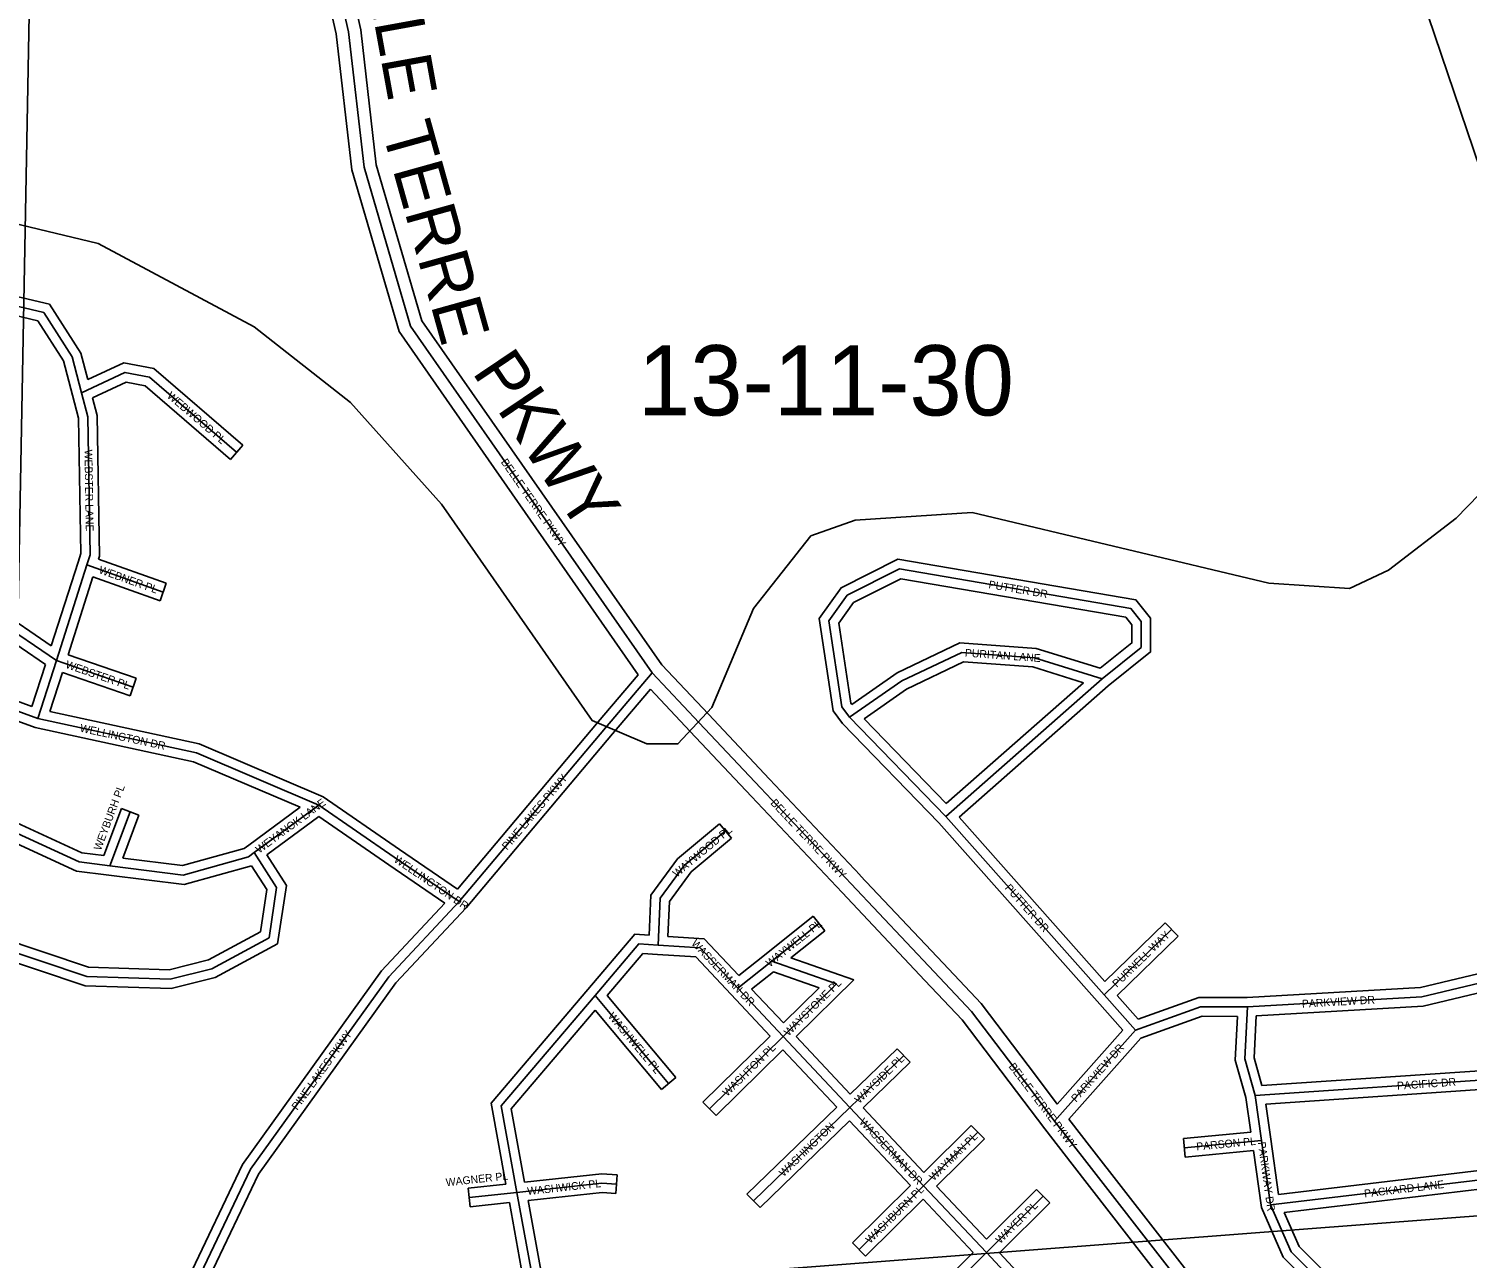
# Model space of a CAD drawing. Extents: x 457167 to 656239, y 1787309 to 1969297.
# Drawn here: x 579932 to 584541, y 1893047 to 1896984 of the extents above; entities that cross this region are included whole.
import ezdxf

# ---------------------------------------------------------------- set-up
doc = ezdxf.new("R2010")
doc.units = 0
for name, color, linetype in [('Level 1', 7, 'Continuous'), ('Level 2', 7, 'Continuous'), ('Level 22', 7, 'Continuous'), ('Level 23', 7, 'Continuous'), ('Level 28', 7, 'Continuous'), ('Level 31', 7, 'Continuous'), ('Level 32', 7, 'Continuous'), ('Level 34', 7, 'Continuous'), ('Level 5', 7, 'Continuous')]:
    doc.layers.add(name, color=color, linetype=linetype)

msp = doc.modelspace()

# ---------------------------------------------------------------- linework, layer by layer
at = {"layer": 'Level 1'}
for p, q in [((579953.491, 1898090.679), (579855.256, 1892821.831)), ((579855.256, 1892821.831), (585080.121, 1893221.401))]:
    msp.add_line(p, q, dxfattribs=at)
at = {"layer": 'Level 22'}
for p, q in [((582080.542, 1894761.129), (581929.184, 1894921.435)), ((582276.959, 1894552.734), (582080.542, 1894761.129)), ((582566.988, 1894245.244), (582276.959, 1894552.734)), ((582832.588, 1893963.623), (582566.988, 1894245.244)), ((583218.96, 1893485.4), (583128.565, 1893604.488)), ((583306.823, 1893372.134), (583218.96, 1893485.4))]:
    msp.add_line(p, q, dxfattribs=at)
for points in [[(581929.184, 1894921.435), (581155.549, 1896031.371), (581006.495, 1896540.043), (580957.135, 1896973.603), (580890.954, 1897265.377), (580870.113, 1897493.423)], [(583128.565, 1893604.488), (582952.854, 1893836.111), (582832.588, 1893963.623)], [(583999.811, 1892265.676), (583958.986, 1892367.21), (583601.499, 1892993.006), (583306.823, 1893372.134)]]:
    msp.add_lwpolyline(points, dxfattribs=at)
at = {"layer": 'Level 23'}
for p, q in [((582109.627, 1894788.59), (581960.305, 1894946.739)), ((582051.458, 1894733.667), (581923.952, 1894868.711)), ((582306.068, 1894580.17), (582109.651, 1894788.565)), ((582247.85, 1894525.297), (582051.434, 1894733.692)), ((582596.087, 1894272.691), (582306.058, 1894580.181)), ((582537.889, 1894217.796), (582247.86, 1894525.286)), ((582861.689, 1893991.068), (582596.089, 1894272.689)), ((582803.488, 1893936.177), (582537.888, 1894217.798)), ((583227.542, 1893540.253), (583160.428, 1893628.672)), ((583187.355, 1893460.881), (583096.704, 1893580.303)), ((583275.218, 1893347.616), (583187.355, 1893460.881)), ((583338.429, 1893396.651), (583264.686, 1893491.716))]:
    msp.add_line(p, q, dxfattribs=at)
for points in [[(581884.727, 1894915.265), (581118.999, 1896013.855), (580967.141, 1896532.098), (580917.639, 1896966.897), (580851.359, 1897259.106), (580830.278, 1897489.782)], [(581960.305, 1894946.739), (581192.099, 1896048.886), (581045.85, 1896547.988), (580996.63, 1896980.31), (580930.547, 1897271.649), (580909.948, 1897497.063)], [(583160.434, 1893628.664), (582983.425, 1893861.996), (582861.687, 1893991.069)], [(583096.698, 1893580.312), (582922.284, 1893810.226), (582803.489, 1893936.177)], [(584036.924, 1892280.597), (583995.077, 1892384.673), (583634.824, 1893015.313), (583338.405, 1893396.681)], [(583962.699, 1892250.753), (583922.895, 1892349.747), (583568.175, 1892970.7), (583275.24, 1893347.587)]]:
    msp.add_lwpolyline(points, dxfattribs=at)
at = {"layer": 'Level 31'}
for p, q in [((580021.054, 1894960.221), (580118.985, 1895266.933)), ((580118.985, 1895266.933), (580363.015, 1895179.886)), ((579744.799, 1895149.156), (580021.054, 1894960.221)), ((579961.529, 1894774.523), (579478.24, 1894950.432)), ((579961.529, 1894774.523), (580021.054, 1894960.221)), ((580021.054, 1894960.221), (580266.681, 1894875.351)), ((581780.014, 1894744.641), (581929.184, 1894921.435)), ((582870.455, 1894461.371), (583371.193, 1894902.206)), ((580469.762, 1894665.115), (579961.529, 1894774.523)), ((582870.455, 1894461.371), (582562.32, 1894778.714)), ((581311.141, 1894188.853), (581780.014, 1894744.641)), ((580861.497, 1894497.769), (580469.762, 1894665.115)), ((580192.375, 1894303.134), (580257.279, 1894475.731)), ((580654.814, 1894345.461), (580861.497, 1894497.769)), ((581102.828, 1894330.731), (580861.497, 1894497.769)), ((583377.795, 1893889.818), (582870.455, 1894461.371)), ((581311.141, 1894188.853), (581102.828, 1894330.731)), ((582313.06, 1893997.746), (582464.026, 1894118.538)), ((583377.795, 1893889.818), (583593.802, 1894099.578)), ((581948.428, 1894049.023), (582082.92, 1894040.389)), ((582082.92, 1894040.389), (582204.135, 1893911.418)), ((582204.135, 1893911.418), (582313.06, 1893997.746)), ((582313.06, 1893997.746), (582519.927, 1893925.335)), ((582519.927, 1893925.335), (582349.15, 1893756.946)), ((581746.819, 1893887.971), (581982.204, 1893605.677)), ((582204.135, 1893911.418), (582349.15, 1893756.946)), ((583477.741, 1893776.893), (583377.795, 1893889.818)), ((582349.15, 1893756.946), (582113.374, 1893525.051)), ((582349.15, 1893756.946), (582563.343, 1893528.88)), ((583218.96, 1893485.4), (583477.741, 1893776.893)), ((582563.343, 1893528.88), (582735.389, 1893695.812)), ((583861.15, 1893567.777), (584936.425, 1893640.965)), ((583881.539, 1893423.736), (583861.15, 1893567.777)), ((582254.295, 1893230.22), (582563.343, 1893528.88)), ((582563.343, 1893528.88), (582799.117, 1893278.227)), ((582799.117, 1893278.227), (582973.08, 1893449.885)), ((583881.539, 1893423.736), (583634.412, 1893400.218)), ((583910.394, 1893217.496), (583881.539, 1893423.736)), ((582592.334, 1893074.271), (582799.117, 1893278.227)), ((582799.117, 1893278.227), (583000.305, 1893064.372)), ((581343.894, 1893241.141), (581496.565, 1893257.56)), ((581550.667, 1892961.811), (581496.565, 1893257.56)), ((583000.305, 1893064.372), (583182.238, 1893245.47)), ((582774.722, 1892840.817), (583000.305, 1893064.372)), ((583000.305, 1893064.372), (583228.153, 1892822.102))]:
    msp.add_line(p, q, dxfattribs=at)
for points in [[(578707.526, 1896053.143), (579106.694, 1896107.583), (579753.809, 1896128.422), (579980.414, 1896074.863)], [(580101.671, 1895818.247), (580071.699, 1895932.856), (579980.414, 1896074.863)], [(580101.671, 1895818.247), (580240.44, 1895883.054), (580319.266, 1895867.619), (580598.276, 1895627.409)], [(580118.985, 1895266.933), (580129.227, 1895299.276), (580121.546, 1895741.114), (580101.671, 1895818.247)], [(582562.32, 1894778.714), (582537.583, 1894811.854), (582496.155, 1895087.212), (582554.829, 1895170.369), (582721.614, 1895253.675), (583463.211, 1895127.118), (583496.518, 1895085.597), (583496.355, 1895002.325), (583371.193, 1894902.206)], [(582562.32, 1894778.714), (582729.491, 1894895.11), (582921.414, 1894986.367), (583154.779, 1894969.542), (583371.193, 1894902.206)], [(579485.844, 1894475.139), (579802.505, 1894449.393), (580094.143, 1894315.7), (580192.375, 1894303.134)], [(580702.275, 1894072.271), (580518.912, 1893973.371), (580385.289, 1893940.189), (580118.513, 1893948.736), (579818.537, 1894049.355), (579643.935, 1894191.536), (579485.844, 1894475.139)], [(581948.428, 1894049.023), (581955.406, 1894199.192), (582032.569, 1894304.493), (582165.071, 1894414.775)], [(580192.375, 1894303.134), (580427.625, 1894273.561), (580636.025, 1894331.681), (580654.814, 1894345.461)], [(580654.814, 1894345.461), (580726.453, 1894233.676), (580702.275, 1894072.271)], [(580472.039, 1892973.091), (580642.896, 1893331.292), (581085.518, 1893947.489), (581311.141, 1894188.853)], [(581746.819, 1893887.971), (581886.747, 1894053.146), (581948.428, 1894049.023)], [(583836.579, 1893851.101), (584395.034, 1893883.468), (584812.11, 1893983.026)], [(581496.565, 1893257.56), (581445.924, 1893534.028), (581746.819, 1893887.971)], [(583477.741, 1893776.893), (583686.489, 1893851.394), (583836.579, 1893851.101)], [(583861.15, 1893567.777), (583827.989, 1893684.571), (583836.579, 1893851.101)], [(583910.394, 1893217.496), (584735.784, 1893316.258), (584969.304, 1893374.354)], [(583910.394, 1893217.496), (583976.881, 1893067.182), (584085.109, 1892958.97), (584251.658, 1892916.827), (584668.633, 1892957.838), (584935.689, 1893090.779), (584994.074, 1893190.668), (584969.304, 1893374.354)], [(581496.565, 1893257.56), (581768.829, 1893287.193), (581815.568, 1893283.826)]]:
    msp.add_lwpolyline(points, dxfattribs=at)
at = {"layer": 'Level 32'}
for p, q in [((580617.849, 1895650.145), (580578.703, 1895604.673)), ((580004.732, 1895007.73), (580090.407, 1895276.058)), ((580156.324, 1895285.466), (580373.094, 1895208.141)), ((580058.547, 1894979.007), (580138.128, 1895228.251)), ((580138.128, 1895228.251), (580352.936, 1895151.628)), ((580373.094, 1895208.141), (580352.936, 1895151.628)), ((579727.864, 1895124.392), (579985.66, 1894948.082)), ((579776.944, 1895163.518), (580004.732, 1895007.73)), ((579942.484, 1894813.381), (579492.524, 1894977.159)), ((579942.484, 1894813.381), (579985.66, 1894948.082)), ((580058.547, 1894979.008), (580276.479, 1894903.707)), ((579953.204, 1894745.626), (579500.799, 1894910.295)), ((580000.204, 1894796.885), (580040.258, 1894921.845)), ((580040.259, 1894921.844), (580256.884, 1894846.995)), ((580276.479, 1894903.707), (580256.884, 1894846.995)), ((581757.085, 1894763.987), (581884.726, 1894915.264)), ((582872.077, 1894502.767), (583311.279, 1894889.428)), ((581802.944, 1894725.294), (581923.952, 1894868.711)), ((582912.89, 1894458.758), (583390.485, 1894879.219)), ((580478.895, 1894693.836), (580000.204, 1894796.885)), ((581305.662, 1894228.882), (581757.084, 1894763.986)), ((582848.466, 1894440.952), (582539.444, 1894759.209)), ((582872.077, 1894502.767), (582608.448, 1894774.273)), ((580460.629, 1894636.392), (579953.204, 1894745.626)), ((581333.579, 1894168.923), (581802.945, 1894725.296)), ((580876.075, 1894524.164), (580478.895, 1894693.836)), ((580801.46, 1894490.792), (580460.629, 1894636.392)), ((581119.902, 1894355.399), (580876.075, 1894524.165)), ((580172.647, 1894335.901), (580229.199, 1894486.29)), ((580229.199, 1894486.29), (580285.361, 1894465.17)), ((580637.017, 1894369.612), (580801.46, 1894490.792)), ((580233.839, 1894328.158), (580285.361, 1894465.17)), ((580695.24, 1894337.982), (580862.044, 1894460.904)), ((581085.754, 1894306.062), (580862.044, 1894460.904)), ((582145.879, 1894437.833), (582184.262, 1894391.716)), ((583355.359, 1893869.901), (582848.465, 1894440.952)), ((583379.404, 1893933.197), (582912.89, 1894458.758)), ((581305.662, 1894228.882), (581119.902, 1894355.399)), ((581265.318, 1894183.763), (581085.94, 1894305.935)), ((582294.426, 1894021.258), (582445.284, 1894141.962)), ((582445.284, 1894141.962), (582482.769, 1894095.112)), ((583379.404, 1893933.196), (583572.902, 1894121.101)), ((583572.902, 1894121.101), (583614.703, 1894078.056)), ((581979.765, 1894077.073), (582096.667, 1894069.569)), ((582096.667, 1894069.568), (582207.113, 1893952.056)), ((582374.101, 1894008.165), (582482.769, 1894095.112)), ((583419.247, 1893888.251), (583614.703, 1894078.056)), ((581946.506, 1894019.083), (582069.175, 1894011.207)), ((582207.112, 1893952.056), (582294.426, 1894021.258)), ((582069.175, 1894011.208), (582182.275, 1893890.872)), ((582374.103, 1894008.165), (582575.254, 1893937.753)), ((582248.336, 1893908.167), (582318.745, 1893963.971)), ((582318.744, 1893963.971), (582464.603, 1893912.914)), ((582575.253, 1893937.753), (582391.064, 1893756.14)), ((581786.009, 1893887.817), (582005.246, 1893624.89)), ((582182.264, 1893890.885), (582307.218, 1893757.781)), ((582248.335, 1893908.167), (582349.979, 1893799.894)), ((582464.604, 1893912.914), (582349.98, 1893799.894)), ((583486.763, 1893811.966), (583419.246, 1893888.25)), ((581746.598, 1893841.391), (581959.163, 1893586.464)), ((583437.653, 1893776.923), (583355.331, 1893869.934)), ((582307.217, 1893757.781), (582092.338, 1893546.439)), ((582391.064, 1893756.14), (582564.337, 1893571.645)), ((583227.542, 1893540.254), (583437.652, 1893776.923)), ((583264.687, 1893491.716), (583495.071, 1893751.223)), ((582348.3, 1893714.027), (582134.412, 1893503.661)), ((582348.3, 1893714.027), (582521.229, 1893529.9)), ((582564.337, 1893571.645), (582714.499, 1893717.344)), ((582714.499, 1893717.344), (582756.28, 1893674.281)), ((582605.435, 1893527.918), (582756.28, 1893674.281)), ((583883.37, 1893599.358), (584927.114, 1893670.4)), ((582005.246, 1893624.89), (581959.163, 1893586.464)), ((583895.377, 1893540.036), (584910.128, 1893609.104)), ((583847.434, 1893450.625), (583831.734, 1893561.547)), ((582134.412, 1893503.661), (582092.338, 1893546.439)), ((582233.448, 1893251.792), (582521.229, 1893529.9)), ((582605.435, 1893527.918), (582799.918, 1893321.162)), ((583911.244, 1893427.94), (583895.377, 1893540.036)), ((582275.144, 1893208.646), (582562.326, 1893486.175)), ((582562.326, 1893486.175), (582757.192, 1893279.011)), ((582799.918, 1893321.162), (582952.009, 1893471.239)), ((582952.009, 1893471.239), (582994.153, 1893428.529)), ((582841.042, 1893277.446), (582994.153, 1893428.529)), ((583847.434, 1893450.626), (583631.57, 1893430.084)), ((583637.255, 1893370.351), (583631.57, 1893430.084)), ((583936.031, 1893250.776), (583911.25, 1893427.891)), ((583855.807, 1893391.149), (583637.255, 1893370.351)), ((583881.264, 1893209.19), (583855.807, 1893391.149)), ((581340.686, 1893270.968), (581461.235, 1893283.932)), ((581817.723, 1893313.75), (581813.412, 1893253.903)), ((582571.268, 1893095.631), (582757.193, 1893279.011)), ((582841.041, 1893277.446), (583001.012, 1893107.404)), ((581340.686, 1893270.968), (581347.103, 1893211.311)), ((581574.804, 1892996.588), (581531.882, 1893231.225)), ((582233.448, 1893251.792), (582275.144, 1893208.646)), ((582613.402, 1893052.912), (582798.315, 1893235.296)), ((582798.315, 1893235.296), (582958.426, 1893065.105)), ((583001.012, 1893107.404), (583161.074, 1893266.732)), ((583161.074, 1893266.732), (583203.403, 1893224.207)), ((581347.103, 1893211.311), (581472.069, 1893224.751)), ((581515.725, 1892986.102), (581472.069, 1893224.751)), ((583042.139, 1893063.681), (583203.403, 1893224.207)), ((582571.268, 1893095.631), (582613.402, 1893052.912)), ((582753.604, 1892862.126), (582958.426, 1893065.104)), ((583042.139, 1893063.681), (583234.431, 1892859.216))]:
    msp.add_line(p, q, dxfattribs=at)
for points in [[(578703.472, 1896082.868), (579104.178, 1896137.518), (579756.829, 1896158.536), (579999.101, 1896101.273)], [(578746.781, 1896028.217), (579109.212, 1896077.648), (579750.79, 1896098.309), (579961.728, 1896048.451)], [(580121.589, 1895860.66), (580099.515, 1895945.064), (579999.102, 1896101.273)], [(580072.647, 1895810.657), (580043.882, 1895920.648), (579961.727, 1896048.451)], [(580121.589, 1895860.66), (580236.608, 1895914.375), (580332.823, 1895895.535), (580617.849, 1895650.145)], [(580090.407, 1895276.058), (580099.145, 1895303.657), (580091.611, 1895737.055), (580072.62, 1895810.762)], [(580136.94, 1895801.606), (580244.274, 1895851.733), (580305.709, 1895839.703), (580578.703, 1895604.673)], [(580156.324, 1895285.465), (580159.308, 1895294.894), (580151.48, 1895745.174), (580136.94, 1895801.606)], [(582539.443, 1894759.208), (582509.037, 1894799.944), (582464.697, 1895094.664), (582534.669, 1895193.834), (582716.989, 1895284.899), (583479.486, 1895154.776), (583526.539, 1895096.118), (583526.328, 1894987.882), (583390.486, 1894879.22)], [(582569, 1894819.92), (582566.129, 1894823.765), (582527.614, 1895079.761), (582574.989, 1895146.903), (582726.241, 1895222.451), (583446.937, 1895099.461), (583466.496, 1895075.077), (583466.383, 1895016.767), (583364.894, 1894935.584)], [(582568.999, 1894819.92), (582714.376, 1894921.143), (582915.678, 1895016.86), (583160.389, 1894999.216), (583364.894, 1894935.584)], [(582608.449, 1894774.273), (582744.606, 1894869.076), (582927.15, 1894955.875), (583149.17, 1894939.868), (583311.279, 1894889.428)], [(579512.394, 1894503.079), (579810.204, 1894478.867), (580102.486, 1894344.878), (580172.647, 1894335.902)], [(580729.723, 1894052.986), (580529.819, 1893945.167), (580388.484, 1893910.071), (580113.149, 1893918.893), (579803.824, 1894022.647), (579620.532, 1894171.905), (579456.86, 1894465.52)], [(579539.398, 1894440.684), (579794.807, 1894419.919), (580085.799, 1894286.521), (580188.569, 1894273.376)], [(580674.829, 1894091.552), (580508.005, 1894001.573), (580382.094, 1893970.307), (580123.877, 1893978.581), (579833.249, 1894076.063), (579667.339, 1894211.167), (579539.398, 1894440.684)], [(581919.881, 1894080.997), (581925.858, 1894209.626), (582010.546, 1894325.196), (582145.879, 1894437.833)], [(581979.765, 1894077.073), (581984.954, 1894188.759), (582054.591, 1894283.789), (582184.262, 1894391.716)], [(580233.838, 1894328.157), (580425.379, 1894304.08), (580622.695, 1894359.109), (580637.072, 1894369.653)], [(580695.239, 1894337.982), (580757.791, 1894240.376), (580729.723, 1894052.986)], [(580188.634, 1894273.367), (580429.872, 1894243.041), (580646.162, 1894303.363)], [(580646.162, 1894303.363), (580695.114, 1894226.977), (580674.829, 1894091.552)], [(580444.96, 1892986.008), (580616.969, 1893346.622), (581062.281, 1893966.563), (581265.318, 1894183.764)], [(580511.96, 1892987.1), (580668.822, 1893315.961), (581108.755, 1893928.416), (581333.58, 1894168.922)], [(581723.928, 1893907.363), (581873.642, 1894084.09), (581919.882, 1894080.997)], [(581786.009, 1893887.817), (581899.851, 1894022.202), (581946.427, 1894019.089)], [(583835.741, 1893881.102), (584390.649, 1893913.265), (584784.941, 1894007.384)], [(583865.155, 1893822.705), (584399.419, 1893853.671), (584819.765, 1893954.009)], [(581461.236, 1893283.933), (581413.85, 1893542.619), (581723.961, 1893907.403)], [(583486.763, 1893811.966), (583681.324, 1893881.405), (583835.741, 1893881.102)], [(581521.049, 1893290.401), (581477.996, 1893525.437), (581746.598, 1893841.391)], [(583495.071, 1893751.223), (583691.654, 1893821.383), (583804.995, 1893821.161)], [(583831.734, 1893561.548), (583797.772, 1893681.156), (583804.995, 1893821.161)], [(583883.37, 1893599.359), (583858.204, 1893687.986), (583865.156, 1893822.705)], [(583881.264, 1893209.189), (583951.71, 1893049.926), (584069.739, 1892931.912), (584249.379, 1892886.457), (584677.062, 1892928.521), (584957.071, 1893067.911), (585025.185, 1893184.444), (584999.035, 1893378.362)], [(583936.032, 1893250.777), (584730.359, 1893345.824), (584936.277, 1893397.051)], [(583954.244, 1893192.526), (584741.208, 1893286.692), (584944.049, 1893337.155)], [(583954.244, 1893192.526), (584002.052, 1893084.438), (584100.478, 1892986.027), (584253.937, 1892947.197), (584660.204, 1892987.155), (584914.305, 1893113.647), (584962.962, 1893196.892), (584944.049, 1893337.155)], [(581521.049, 1893290.401), (581768.279, 1893317.311), (581817.723, 1893313.75)], [(581531.882, 1893231.225), (581769.379, 1893257.076), (581813.412, 1893253.903)]]:
    msp.add_lwpolyline(points, dxfattribs=at)
at = {"layer": 'Level 5'}
for points in [[(584831.26, 1895849.23), (584798.078, 1896015.993), (584664.982, 1896291.25), (584415.669, 1897025.116), (584382.398, 1897066.826), (584340.875, 1897241.921), (584199.519, 1897567.208)], [(584831.26, 1895849.23), (584764.372, 1895682.606), (584505.692, 1895416.097), (584288.751, 1895249.602), (584163.64, 1895191.381), (583905.246, 1895208.339), (582955.14, 1895434.44), (582579.975, 1895409.817), (582438.224, 1895359.966), (582254.565, 1895126.739), (582120.867, 1894810.091), (582012.368, 1894693.517), (581912.326, 1894693.616), (581737.333, 1894768.837), (581254.577, 1895461.241), (580963.159, 1895786.688), (580654.941, 1896028.772), (580155.06, 1896296.056), (579771.684, 1896388.176), (578779.7, 1896422.572), (578138.009, 1896589.983)]]:
    msp.add_lwpolyline(points, dxfattribs=at)

# ---------------------------------------------------------------- texts
at = {"layer": 'Level 2'}
msp.add_text('13-11-30', height=225, dxfattribs=at).set_placement((581884.243, 1895745.373))
at = {"layer": 'Level 28'}
for s, height, rotation, p in [('BELLE', 160, 280.3175, (580966.124, 1897403.753)), ('TERRE', 159.9992, 285.610231, (581062.385, 1896660.96)), ('PKWY', 160, 303.914856, (581350.3, 1895884.322))]:
    msp.add_text(s, height=height, rotation=rotation, dxfattribs=at).set_placement(p)
at = {"layer": 'Level 34'}
for s, rotation, p in [('WEBWOOD PL', 319.273433, (580373.281, 1895804.622)), ('WEBSTER LANE', 270.995181, (580110.878, 1895635.708)), ('BELLE TERRE PKWY', 304.876458, (581443.774, 1895595.995)), ('WEBNER PL', 340.368178, (580154.924, 1895240.841)), ('PUTTER DR', 350.315306, (583006.017, 1895192.46)), ('PURITAN LANE', 355.876011, (582930.703, 1894973.165)), ('WEBSTER PL', 340.938689, (580048.245, 1894937.601)), ('WELLINGTON DR', 347.851042, (580094.779, 1894733.052)), ('PINE LAKES PKWY', 49.847544, (581464.958, 1894351.8)), ('WEYBURH PL', 69.390539, (580163.132, 1894350.365)), ('WEYANOK LANE', 36.386442, (580670.868, 1894341.766)), ('BELLE TERRE PKWY', 313.325878, (582306.878, 1894502.796)), ('WAYWOOD PL', 39.769806, (582008.301, 1894264.778)), ('WELLINGTON DR', 325.741858, (581099.986, 1894317.543)), ('PUTTER DR', 311.593631, (583058.01, 1894231.249)), ('WAYWELL PL', 38.663197, (582306.444, 1893977.604)), ('WASSERMAN DR', 313.224119, (582053.531, 1894053.408)), ('PURNELL WAY', 44.158542, (583418.585, 1893912.007)), ('WAYSTONE PL', 44.595711, (582366.276, 1893756.279)), ('PARKVIEW DR', 3.316792, (584011.824, 1893848.737)), ('WASHWELL PL', 309.822136, (581786.534, 1893820.823)), ('PINE LAKES PKWY', 54.308914, (580792.772, 1893518.521)), ('WASHTON PL', 44.523736, (582169.966, 1893563.181)), ('WAYSIDE PL', 44.134917, (582592.968, 1893540.209)), ('PARKVIEW DR', 48.401264, (583288.067, 1893544.416)), ('BELLE TERRE PKWY', 307.200019, (583070.403, 1893660.441)), ('PACIFIC DR', 3.893489, (584316.678, 1893586.253)), ('WASHINGTON', 44.019897, (582350.578, 1893305.886)), ('WASSERMAN DR', 313.247817, (582591.2, 1893481.021)), ('WAYMAN PL', 44.616842, (582831.655, 1893292.776)), ('PARSON PL', 5.435572, (583674.033, 1893391.432)), ('PARKWAY DR', 277.963739, (583869.776, 1893417.607)), ('WAGNER PL', 6.137956, (581269.849, 1893276.861)), ('WASHWICK PL', 6.211392, (581530.723, 1893248.704)), ('PACKARD LANE', 6.82295, (584211.992, 1893240.995)), ('WASHBURN PL', 44.604733, (582628.149, 1893092.042)), ('WAYER PL', 44.867389, (583044.842, 1893091.069))]:
    msp.add_text(s, height=25, rotation=rotation, dxfattribs=at).set_placement(p)

doc.saveas('drawing.dxf')
